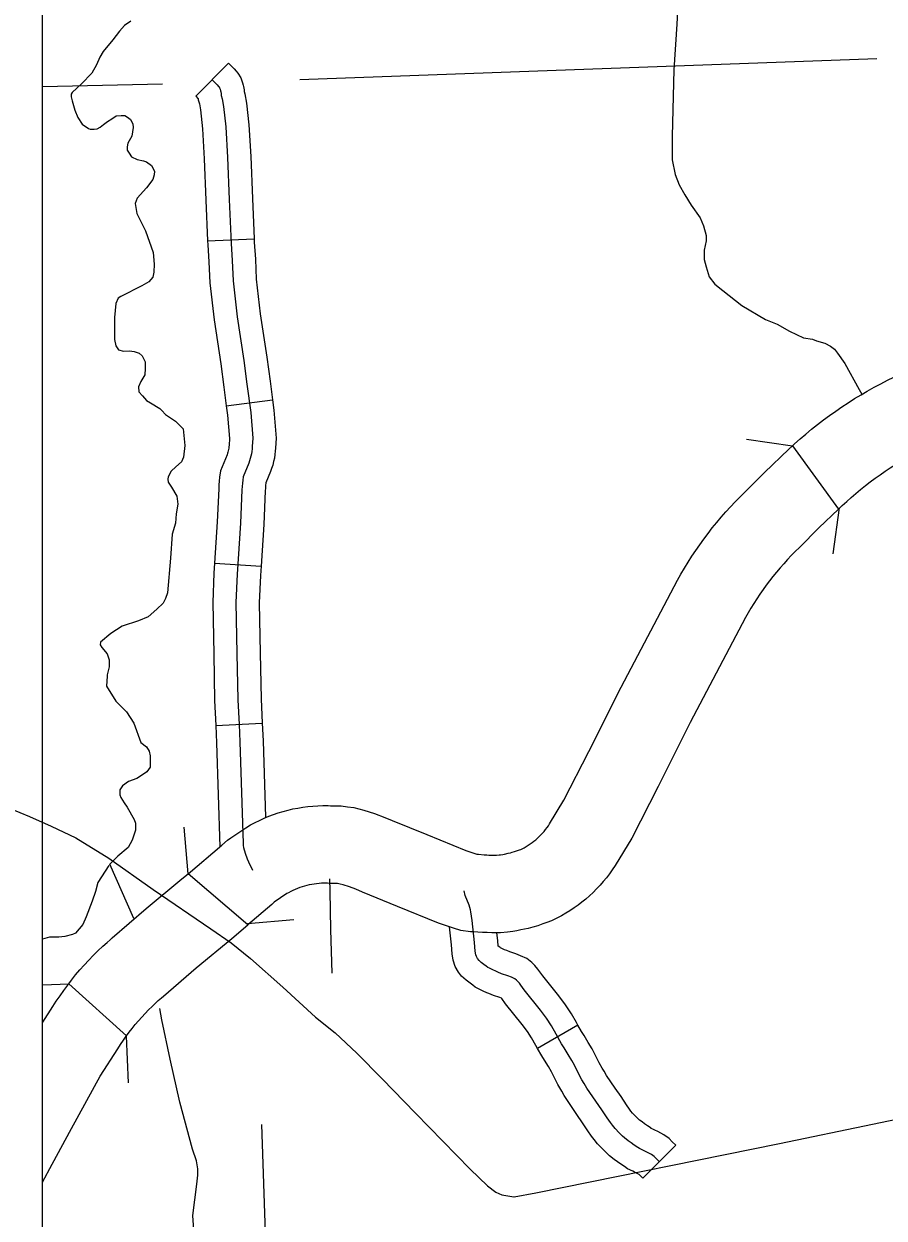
# Model space of a CAD drawing. Extents: x 1720274 to 1751788, y 372074 to 391887.
# Drawn here: x 1729981 to 1730419, y 375584 to 376192 of the extents above; entities that cross this region are included whole.
import ezdxf

# ---------------------------------------------------------------- set-up
doc = ezdxf.new("R2010")
doc.units = 0
for name, color, linetype in [('Level 10', 7, 'Continuous'), ('Level 32', 7, 'Continuous'), ('Level 35', 7, 'Continuous'), ('Level 37', 7, 'Continuous'), ('Level 5', 7, 'Continuous'), ('R_Draft', 7, 'Continuous')]:
    doc.layers.add(name, color=color, linetype=linetype)

msp = doc.modelspace()

# ---------------------------------------------------------------- linework, layer by layer
at = {"layer": 'Level 10'}
for p, q in [((1730372.41, 375976.96), (1730395.82, 375944.76)), ((1730095.18, 375733.18), (1730064.74, 375759.17)), ((1730033.38, 375676.6), (1730003.98, 375703.21))]:
    msp.add_line(p, q, dxfattribs=at)
for points in [[(1730410.42, 376004.77), (1730413.92, 376006.73), (1730417.31, 376008.53), (1730420.72, 376010.27), (1730423.97, 376011.86), (1730442.29, 376020.88)], [(1730372.41, 375976.96), (1730373.39, 375977.87), (1730376.25, 375980.43), (1730379.16, 375982.93), (1730382.11, 375985.38), (1730385.11, 375987.77), (1730388.16, 375990.11), (1730391.24, 375992.39), (1730394.36, 375994.62), (1730397.53, 375996.78), (1730400.73, 375998.89), (1730403.98, 376000.94), (1730407.26, 376002.93), (1730410.42, 376004.77)], [(1730211.68, 375769.1), (1730211.78, 375769.09), (1730212.51, 375769.07), (1730215.53, 375768.82), (1730216.86, 375768.7), (1730217.84, 375768.68), (1730220.19, 375768.64), (1730221.27, 375768.61), (1730221.79, 375768.62), (1730223.09, 375768.71), (1730223.8, 375768.81), (1730225.02, 375769.02), (1730225.73, 375769.16), (1730227.7, 375769.63), (1730228.89, 375769.86), (1730229.74, 375770.09), (1730230.95, 375770.42), (1730231.92, 375770.76), (1730233.46, 375771.33), (1730234.1, 375771.57), (1730234.72, 375771.87), (1730235.78, 375772.43), (1730236.83, 375773.02), (1730237.85, 375773.65), (1730238.85, 375774.31), (1730239.83, 375775.01), (1730240.79, 375775.74), (1730241.72, 375776.5), (1730242.62, 375777.29), (1730243.5, 375778.11), (1730244.35, 375778.95), (1730245.18, 375779.83), (1730245.97, 375780.74), (1730246.73, 375781.67), (1730247.46, 375782.62), (1730248.16, 375783.6), (1730248.76, 375784.5), (1730256.03, 375796.57), (1730268.76, 375821.36), (1730285.11, 375854.12), (1730313.77, 375908.5), (1730315.58, 375911.69), (1730317.39, 375914.74), (1730319.25, 375917.77), (1730321.17, 375920.75), (1730323.14, 375923.71), (1730325.17, 375926.62), (1730327.25, 375929.49), (1730329.39, 375932.33), (1730331.58, 375935.13), (1730333.82, 375937.88), (1730336.11, 375940.59), (1730338.45, 375943.26), (1730340.84, 375945.89), (1730343.28, 375948.47), (1730345.76, 375951), (1730348.07, 375953.27), (1730358.16, 375963.43), (1730370.6, 375975.29), (1730372.41, 375976.96)], [(1730395.82, 375944.76), (1730397.65, 375946.51), (1730399.96, 375948.65), (1730402.28, 375950.72), (1730404.64, 375952.75), (1730407.04, 375954.73), (1730409.47, 375956.68), (1730411.94, 375958.57), (1730414.44, 375960.42), (1730416.98, 375962.23), (1730419.54, 375963.98), (1730422.14, 375965.69), (1730424.77, 375967.36), (1730427.43, 375968.97), (1730430.28, 375970.62)], [(1730395.82, 375944.76), (1730385.81, 375935.22), (1730375.93, 375925.26), (1730373.7, 375923.07), (1730371.73, 375921.06), (1730369.8, 375919.02), (1730367.9, 375916.94), (1730366.05, 375914.82), (1730364.23, 375912.67), (1730362.46, 375910.49), (1730360.72, 375908.27), (1730359.03, 375906.03), (1730357.38, 375903.75), (1730355.77, 375901.44), (1730354.2, 375899.1), (1730352.68, 375896.73), (1730351.2, 375894.33), (1730349.77, 375891.91), (1730348.44, 375889.56), (1730320.26, 375836.09), (1730304, 375803.52), (1730290.56, 375777.34), (1730282.14, 375763.37), (1730280.68, 375761.17), (1730279.22, 375759.12), (1730277.69, 375757.12), (1730276.09, 375755.18), (1730274.43, 375753.29), (1730272.71, 375751.45), (1730270.93, 375749.67), (1730269.09, 375747.95), (1730267.19, 375746.3), (1730265.24, 375744.71), (1730263.24, 375743.18), (1730261.18, 375741.73), (1730259.08, 375740.34), (1730256.94, 375739.02), (1730254.75, 375737.78), (1730252.52, 375736.6), (1730249.79, 375735.28), (1730247.27, 375734.32), (1730245.26, 375733.59), (1730242.73, 375732.69), (1730240.17, 375732), (1730237.9, 375731.37), (1730236.02, 375731.01), (1730234.04, 375730.54), (1730232.08, 375730.16), (1730229.99, 375729.8), (1730227.29, 375729.4), (1730223.69, 375729.16), (1730221.3, 375729.09), (1730219.3, 375729.15), (1730217, 375729.19), (1730214.65, 375729.25), (1730212.17, 375729.46), (1730210.2, 375729.63), (1730208.46, 375729.68), (1730203.59, 375730.34), (1730199.77, 375731.45), (1730198.91, 375731.73)], [(1730086.56, 375777.46), (1730094.11, 375782.53), (1730096.59, 375783.97), (1730098.85, 375785.19), (1730101.15, 375786.33), (1730103.48, 375787.4), (1730105.86, 375788.38), (1730108.26, 375789.29), (1730110.69, 375790.12), (1730113.15, 375790.87), (1730115.63, 375791.53), (1730118.13, 375792.11), (1730120.65, 375792.61), (1730123.18, 375793.03), (1730125.73, 375793.36), (1730128.29, 375793.6), (1730130.85, 375793.76), (1730133.42, 375793.83), (1730135.98, 375793.82), (1730137.16, 375793.78)], [(1730137.16, 375793.78), (1730137.93, 375793.75), (1730139.86, 375793.73), (1730142.66, 375793.64), (1730145.93, 375793.29), (1730149.07, 375792.8), (1730151.7, 375792.18), (1730154.27, 375791.5), (1730159.72, 375789.9), (1730164.96, 375787.85), (1730168.62, 375786.32), (1730186.29, 375779.08), (1730206.09, 375771.01), (1730211.68, 375769.1)], [(1730064.74, 375759.17), (1730081.93, 375773.73), (1730084.9, 375776.21), (1730086.56, 375777.46)], [(1730023.49, 375724.22), (1730025.11, 375725.61), (1730026.04, 375726.46), (1730043.38, 375741.44), (1730061.66, 375756.55), (1730064.74, 375759.17)], [(1730135.67, 375754.31), (1730135.15, 375754.33), (1730133.9, 375754.33), (1730132.64, 375754.3), (1730131.39, 375754.22), (1730130.15, 375754.1), (1730128.9, 375753.94), (1730127.66, 375753.74), (1730126.44, 375753.49), (1730125.21, 375753.21), (1730124, 375752.88), (1730122.8, 375752.52), (1730121.62, 375752.12), (1730120.44, 375751.67), (1730119.29, 375751.19), (1730118.15, 375750.67), (1730117.02, 375750.11), (1730115.92, 375749.51), (1730115.09, 375749.03), (1730108.57, 375744.66)], [(1730198.91, 375731.73), (1730192.25, 375734), (1730171.35, 375742.51), (1730153.53, 375749.82), (1730150.14, 375751.23), (1730146.92, 375752.49), (1730143.66, 375753.45), (1730142.12, 375753.86), (1730141.5, 375754), (1730140.78, 375754.12), (1730139.9, 375754.21), (1730139.04, 375754.24), (1730137.02, 375754.26), (1730135.67, 375754.31)], [(1730108.57, 375744.66), (1730107.37, 375743.51), (1730095.18, 375733.18)], [(1730049.61, 375694.59), (1730051.21, 375695.96), (1730052.25, 375696.9), (1730068.88, 375711.27), (1730087.01, 375726.26), (1730095.18, 375733.18)], [(1730003.98, 375703.21), (1730005.42, 375705.06), (1730007.53, 375707.65), (1730009.7, 375710.2), (1730011.92, 375712.71), (1730014.19, 375715.16), (1730016.52, 375717.57), (1730018.89, 375719.93), (1730021.32, 375722.23), (1730023.49, 375724.22)], [(1730003.98, 375703.21), (1730003.36, 375702.42), (1730001.36, 375699.74), (1729999.41, 375697.01), (1729997.53, 375694.25), (1729995.76, 375691.54), (1729990.7, 375683.61)], [(1730033.38, 375676.6), (1730034.77, 375678.46), (1730036.31, 375680.44), (1730037.9, 375682.39), (1730039.52, 375684.3), (1730041.19, 375686.18), (1730042.9, 375688.02), (1730044.64, 375689.83), (1730046.42, 375691.6), (1730048.24, 375693.33), (1730049.61, 375694.59)], [(1729990.7, 375602.2), (1729995.61, 375611.39), (1730005.44, 375629.47), (1730020.06, 375656.19), (1730028.96, 375670.13), (1730030.39, 375672.33), (1730031.81, 375674.4), (1730033.27, 375676.45), (1730033.38, 375676.6)]]:
    msp.add_lwpolyline(points, dxfattribs=at)
at = {"layer": 'Level 32'}
for p, q in [((1730068.63, 376154.83), (1730085.29, 376171.68)), ((1730074.7, 376081.2), (1730098.38, 376082.19)), ((1730084.21, 375997.34), (1730107.71, 376000.38)), ((1730078.24, 375917.2), (1730101.88, 375915.62)), ((1730078.85, 375834.58), (1730102.52, 375835.75)), ((1730263.15, 375682.07), (1730242.59, 375670.28)), ((1730312.93, 375621.07), (1730296.16, 375604.32))]:
    msp.add_line(p, q, dxfattribs=at)
for points in [[(1730085.29, 376171.68), (1730086.99, 376170.01), (1730088.18, 376168.76), (1730089.18, 376167.64), (1730090.04, 376166.63), (1730091.55, 376164.29), (1730092.44, 376161.75), (1730092.74, 376160.49), (1730092.93, 376159.72), (1730093.26, 376158.03), (1730093.34, 376157.28), (1730093.66, 376156.04), (1730094.52, 376151.32), (1730095.72, 376140.25), (1730096.68, 376124.21), (1730097.51, 376102.83), (1730098.38, 376082.19)], [(1730076.96, 376163.26), (1730078.53, 376161.71), (1730079.48, 376160.71), (1730080.26, 376159.84), (1730080.51, 376159.55), (1730080.83, 376159.05), (1730081.05, 376158.41), (1730081.23, 376157.67), (1730081.36, 376157.14), (1730081.54, 376156.24), (1730081.66, 376155.17), (1730082.07, 376153.52), (1730082.78, 376149.62), (1730083.9, 376139.26), (1730084.84, 376123.62), (1730085.67, 376102.35), (1730086.61, 376079.94), (1730087.24, 376071.28), (1730087.65, 376060.86), (1730089.74, 376042.61), (1730093.08, 376020.42), (1730094.74, 376008.31), (1730096.61, 375993.82), (1730097.71, 375980.76), (1730097.43, 375976.56), (1730097.35, 375975.32), (1730097.21, 375974.09), (1730097.01, 375972.87), (1730096.75, 375971.65), (1730096.44, 375970.46), (1730096.06, 375969.28), (1730095.62, 375968.12), (1730092.82, 375961.16), (1730092.6, 375959.51), (1730092.42, 375957.86), (1730092.28, 375956.2), (1730092.19, 375954.54), (1730091.47, 375937.54), (1730089.74, 375911.56), (1730089.12, 375897.12), (1730089.63, 375871.22), (1730090.07, 375847.73), (1730090.69, 375835.16)], [(1730068.63, 376154.83), (1730069.91, 376153.56), (1730069.97, 376153.05), (1730070.49, 376151), (1730071.05, 376147.92), (1730072.09, 376138.27), (1730073, 376123.03), (1730073.83, 376101.87), (1730074.7, 376081.2)], [(1730098.38, 376082.19), (1730098.44, 376080.61), (1730099.07, 376071.95), (1730099.48, 376061.77), (1730101.49, 376044.17), (1730104.81, 376022.1), (1730106.48, 376009.87), (1730107.71, 376000.38)], [(1730074.7, 376081.2), (1730074.78, 376079.26), (1730075.4, 376070.62), (1730075.83, 376059.95), (1730077.99, 376041.06), (1730081.35, 376018.73), (1730082.99, 376006.75), (1730084.21, 375997.34)], [(1730084.21, 375997.34), (1730084.83, 375992.56), (1730085.83, 375980.66), (1730085.6, 375977.33), (1730085.54, 375976.35), (1730085.47, 375975.7), (1730085.36, 375975.05), (1730085.23, 375974.42), (1730085.06, 375973.78), (1730084.86, 375973.16), (1730084.58, 375972.42), (1730081.27, 375964.21), (1730080.83, 375960.92), (1730080.62, 375958.97), (1730080.46, 375957.01), (1730080.36, 375955.12), (1730079.64, 375938.19), (1730078.24, 375917.2)], [(1730107.71, 376000.38), (1730108.4, 375995.08), (1730109.6, 375980.86), (1730109.25, 375975.79), (1730109.16, 375974.29), (1730108.96, 375972.48), (1730108.66, 375970.68), (1730108.28, 375968.89), (1730107.81, 375967.13), (1730107.26, 375965.39), (1730106.67, 375963.82), (1730104.36, 375958.11), (1730104.36, 375958.1), (1730104.22, 375956.75), (1730104.11, 375955.39), (1730104.03, 375953.96), (1730103.3, 375936.89), (1730101.88, 375915.62)], [(1730078.24, 375917.2), (1730077.9, 375912.21), (1730077.27, 375897.25), (1730077.78, 375870.99), (1730078.22, 375847.32), (1730078.85, 375834.58)], [(1730101.88, 375915.62), (1730101.57, 375910.91), (1730100.98, 375896.98), (1730101.48, 375871.45), (1730101.91, 375848.13), (1730102.52, 375835.75)], [(1730078.85, 375834.58), (1730079.29, 375825.76), (1730080.95, 375772.91)], [(1730090.69, 375835.16), (1730091.13, 375826.24), (1730092.76, 375774.5), (1730092.81, 375773.53), (1730093.03, 375772.55), (1730093.8, 375769.61), (1730094.79, 375766.79), (1730095.53, 375765.16), (1730097.57, 375761.06)], [(1730102.52, 375835.75), (1730102.97, 375826.72), (1730104.19, 375787.91)], [(1729969.25, 375794.36), (1729984.06, 375788.21), (1729995.01, 375783.38), (1730007.55, 375777.45), (1730024.41, 375767.12), (1730046.91, 375751.17), (1730076.35, 375731.12), (1730086.76, 375724.06), (1730096.58, 375715.99), (1730112.96, 375701.49), (1730129.68, 375686.25), (1730139.62, 375678.17), (1730150.65, 375667.79), (1730163.62, 375654.81), (1730180.53, 375637.28), (1730208.36, 375608.82), (1730217.17, 375600.26), (1730221.33, 375597.07), (1730224.44, 375595.78), (1730230.57, 375594.76), (1730230.77, 375594.76), (1730241.72, 375596.75), (1730365.69, 375621.93), (1730460.5, 375641.52)], [(1730138.13, 375708.59), (1730137.4, 375730.75), (1730137.13, 375750.36), (1730136.89, 375756.62)], [(1730235.78, 375700.04), (1730234.08, 375702.45), (1730233.42, 375703.39), (1730232.58, 375704.37), (1730231.89, 375705.07), (1730230.99, 375705.76), (1730229.31, 375706.54), (1730227.47, 375707.28), (1730224.32, 375708.3), (1730222.44, 375709.12), (1730221.34, 375709.57), (1730219.87, 375710.18), (1730218.15, 375711.04), (1730217.37, 375711.49), (1730216.52, 375712.11), (1730215.29, 375712.97), (1730213.94, 375713.99), (1730212.84, 375715.05), (1730212.14, 375715.95), (1730211.49, 375716.98), (1730211.2, 375717.92), (1730210.92, 375719.72), (1730210.59, 375724.1), (1730209.28, 375735.43), (1730208.67, 375739.81), (1730208.46, 375740.71), (1730207.74, 375743.21), (1730206.66, 375746.13), (1730206.15, 375747.25), (1730205.8, 375748.16), (1730205.3, 375750.41)], [(1730226.32, 375692.88), (1730224.38, 375695.65), (1730224.27, 375695.79), (1730223.43, 375696.13), (1730220.12, 375697.21), (1730217.84, 375698.2), (1730216.82, 375698.61), (1730214.93, 375699.4), (1730212.52, 375700.61), (1730210.94, 375701.52), (1730209.67, 375702.43), (1730208.31, 375703.39), (1730206.22, 375704.97), (1730203.99, 375707.12), (1730202.44, 375709.13), (1730200.62, 375711.97), (1730199.63, 375715.25), (1730199.13, 375718.34), (1730198.79, 375722.98), (1730197.73, 375732.13)], [(1730245.23, 375707.2), (1730243.78, 375709.26), (1730242.81, 375710.65), (1730241.29, 375712.42), (1730239.74, 375713.98), (1730237.18, 375715.95), (1730234.01, 375717.42), (1730231.51, 375718.43), (1730228.53, 375719.39), (1730227.05, 375720.04), (1730225.86, 375720.52), (1730224.81, 375720.96), (1730223.8, 375721.47), (1730223.36, 375721.78), (1730222.6, 375722.31), (1730222.39, 375725.22), (1730221.95, 375729.04)], [(1730263.15, 375682.07), (1730262.38, 375683.41), (1730259.85, 375687.92), (1730256.93, 375692.45), (1730253.51, 375697.02), (1730245.23, 375707.2)], [(1730304.55, 375612.7), (1730302.72, 375614.52), (1730301.98, 375615.31), (1730300.6, 375616.24), (1730299.9, 375616.65), (1730298.56, 375617.28), (1730297.18, 375617.99), (1730296.22, 375618.43), (1730294.47, 375619.29), (1730293.65, 375619.85), (1730291.83, 375621.11), (1730290.27, 375622.19), (1730288.74, 375623.31), (1730286.92, 375624.69), (1730285.84, 375625.69), (1730284.2, 375627.29), (1730282.05, 375629.53), (1730280.75, 375631.13), (1730279.74, 375632.5), (1730278.11, 375634.89), (1730275.34, 375639.07), (1730272.32, 375643.36), (1730267.77, 375650.1), (1730266.33, 375652.46), (1730265.19, 375654.34), (1730263.49, 375657.49), (1730261.35, 375661.69), (1730260.08, 375664.19), (1730258.29, 375667.12), (1730256.23, 375670.62), (1730254.88, 375672.68), (1730252.08, 375677.55), (1730249.69, 375681.81), (1730247.19, 375685.69), (1730244.17, 375689.73), (1730235.78, 375700.04)], [(1730242.59, 375670.28), (1730241.77, 375671.7), (1730239.53, 375675.69), (1730237.46, 375678.92), (1730234.82, 375682.43), (1730226.32, 375692.88)], [(1730312.93, 375621.07), (1730311.21, 375622.8), (1730309.68, 375624.4), (1730306.9, 375626.28), (1730305.41, 375627.15), (1730303.8, 375627.91), (1730302.38, 375628.64), (1730301.31, 375629.13), (1730300.45, 375629.56), (1730300.37, 375629.61), (1730298.58, 375630.85), (1730297.14, 375631.85), (1730295.82, 375632.82), (1730294.55, 375633.77), (1730294.03, 375634.26), (1730292.61, 375635.64), (1730290.92, 375637.39), (1730290.14, 375638.36), (1730289.42, 375639.35), (1730287.93, 375641.51), (1730285.13, 375645.75), (1730282.08, 375650.08), (1730277.75, 375656.5), (1730276.46, 375658.61), (1730275.48, 375660.23), (1730273.98, 375663), (1730271.91, 375667.07), (1730270.43, 375669.97), (1730268.45, 375673.21), (1730266.3, 375676.88), (1730264.97, 375678.89), (1730263.15, 375682.07)], [(1730296.16, 375604.32), (1730294.31, 375606.18), (1730293.32, 375606.65), (1730291.99, 375607.33), (1730291.12, 375607.73), (1730288.49, 375609.02), (1730286.93, 375610.09), (1730285.08, 375611.37), (1730283.4, 375612.54), (1730281.67, 375613.8), (1730279.29, 375615.6), (1730277.66, 375617.12), (1730275.8, 375618.94), (1730273.17, 375621.66), (1730271.36, 375623.89), (1730270.07, 375625.66), (1730268.28, 375628.26), (1730265.55, 375632.39), (1730262.56, 375636.63), (1730257.8, 375643.69), (1730256.2, 375646.31), (1730254.91, 375648.45), (1730253, 375651.98), (1730250.79, 375656.32), (1730249.73, 375658.4), (1730248.12, 375661.03), (1730246.17, 375664.36), (1730244.78, 375666.46), (1730242.59, 375670.28)]]:
    msp.add_lwpolyline(points, dxfattribs=at)
at = {"layer": 'Level 35'}
for points in [[(1730313.98, 376201.14), (1730313.53, 376191.47), (1730311.96, 376168.29), (1730311.06, 376134.55), (1730311.06, 376122.4), (1730312.63, 376114.97), (1730314.66, 376109.8), (1730317.58, 376104.62), (1730320.73, 376099.45), (1730325.45, 376092.92), (1730327.02, 376088.87), (1730328.37, 376083.92), (1730328.37, 376081.22), (1730327.47, 376076.5), (1730327.47, 376074.25), (1730327.47, 376071.78), (1730328.37, 376067.95), (1730329.94, 376063), (1730332.86, 376059.18), (1730336.91, 376056.03), (1730346.57, 376048.38), (1730358.71, 376041.18), (1730364.55, 376038.93), (1730370.85, 376035.33), (1730378.04, 376031.95), (1730382.54, 376031.28), (1730384.56, 376030.38), (1730388.83, 376029.25), (1730391.75, 376027.68), (1730393.77, 376026.1), (1730395.35, 376024.08), (1730398.94, 376018.9), (1730406.36, 376005.63), (1730407.63, 376003.26)], [(1730035.7, 376193.11), (1730032.39, 376190.79), (1730029.9, 376187.97), (1730026.43, 376183.5), (1730021.46, 376177.69), (1730019.8, 376174.71), (1730018.15, 376170.9), (1730015.83, 376166.59), (1730010.53, 376161.12), (1730005.72, 376156.8), (1730005.23, 376155.98), (1730005.23, 376154.48), (1730005.72, 376152.49), (1730007.05, 376147.69), (1730008.71, 376144.04), (1730010.86, 376140.56), (1730014.01, 376138.4), (1730015, 376138.07), (1730016.99, 376138.07), (1730018.48, 376138.24), (1730019.97, 376139.07), (1730021.79, 376140.39), (1730023.78, 376142.05), (1730025.93, 376143.38), (1730028.08, 376144.87), (1730030.73, 376145.03), (1730032.55, 376145.03), (1730034.38, 376143.87), (1730035.37, 376143.04), (1730036.69, 376140.72), (1730036.86, 376138.9), (1730036.2, 376134.59), (1730034.04, 376130.94), (1730033.71, 376129.12), (1730033.71, 376127.46), (1730034.71, 376125.8), (1730036.03, 376123.98), (1730038.85, 376122.65), (1730041.99, 376121.99), (1730043.65, 376121.49), (1730046.13, 376119.67), (1730047.63, 376116.68), (1730047.46, 376114.86), (1730046.8, 376112.54), (1730043.65, 376108.23), (1730038.85, 376102.92), (1730037.85, 376100.27), (1730038.68, 376095.13), (1730043.15, 376086.34), (1730046.96, 376075.24), (1730047.46, 376069.43), (1730047.29, 376065.29), (1730046.8, 376062.8), (1730044.81, 376060.32), (1730041.17, 376058.33), (1730030.57, 376052.86), (1730029.24, 376052.03), (1730027.92, 376049.37), (1730027.25, 376042.24), (1730027.25, 376035.12), (1730027.25, 376030.97), (1730027.92, 376027.82), (1730029.41, 376025.83), (1730031.89, 376025.17), (1730034.87, 376025.33), (1730037.36, 376025), (1730039.84, 376024.01), (1730041.33, 376022.68), (1730042.99, 376019.7), (1730042.99, 376016.22), (1730042.82, 376013.07), (1730040.7, 376009.63), (1730039.52, 376007.03), (1730039.76, 376004.43), (1730041.64, 376002.3), (1730043.53, 375999.94), (1730045.66, 375998.76), (1730050.44, 375995.86), (1730051.44, 375994.87), (1730053.27, 375992.94), (1730058.41, 375989.54), (1730062.19, 375985.52), (1730063.03, 375977.09), (1730062.37, 375971.12), (1730061.37, 375968.8), (1730058.56, 375966.31), (1730056.07, 375963.99), (1730054.58, 375961.17)], [(1730054.58, 375961.17), (1730054.42, 375960.01), (1730054.58, 375958.36), (1730056.24, 375955.87), (1730059.05, 375951.39), (1730059.55, 375947.25), (1730058.72, 375942.27), (1730058.39, 375937.63), (1730056.73, 375932), (1730055.74, 375919.73), (1730054.25, 375902.15), (1730053.26, 375899.17), (1730052.1, 375896.85), (1730048.78, 375893.86), (1730044.48, 375889.89), (1730039.51, 375887.9), (1730031.23, 375885.08), (1730025.43, 375881.43), (1730020.13, 375876.95), (1730019.97, 375875.63), (1730020.8, 375874.3), (1730023.61, 375871.15), (1730024.6, 375868), (1730024.6, 375864.52), (1730023.61, 375860.37), (1730023.5, 375859.72), (1730023.31, 375854.59), (1730027.91, 375847.06), (1730033.35, 375841.62), (1730037.11, 375835.78)], [(1730037.11, 375835.78), (1730040.74, 375826), (1730043.55, 375823.68), (1730044.88, 375821.53), (1730045.54, 375819.21), (1730045.54, 375816.22), (1730045.54, 375813.4), (1730043.72, 375811.08), (1730042.06, 375809.76), (1730038.75, 375807.6), (1730034.44, 375806.11), (1730031.46, 375803.95), (1730029.97, 375801.8), (1730029.97, 375799.31), (1730030.47, 375797.99), (1730032.29, 375795.17), (1730033.78, 375793.01), (1730037.26, 375786.71), (1730037.92, 375784.89), (1730037.92, 375781.41), (1730036.37, 375776.33), (1730034.18, 375772.48), (1730028.96, 375768.09), (1730024.9, 375764.06)], [(1730024.49, 375763.43), (1730018.86, 375754.71), (1730017.64, 375750.04), (1730016.01, 375745.15), (1730012.96, 375737.22), (1730011.13, 375733.36), (1730007.48, 375728.88), (1730005.85, 375728.27), (1730001.99, 375727.25), (1729998.94, 375726.85), (1729994.27, 375726.85), (1729990.7, 375725.87)], [(1730037.21, 375736.33), (1730024.9, 375764.06)], [(1730068.46, 375565.71), (1730067.24, 375585.2), (1730069.27, 375601.24), (1730069.67, 375605.71), (1730069.67, 375608.96), (1730069.06, 375613.02), (1730067.04, 375618.91), (1730060.54, 375642.87), (1730055.68, 375664.79), (1730051.42, 375684.89), (1730050.35, 375690.55)]]:
    msp.add_lwpolyline(points, dxfattribs=at)
at = {"layer": 'Level 37'}
for points in [[(1730348.93, 375980.24), (1730372.41, 375976.96)], [(1730396.2, 375945.44), (1730392.93, 375921.96)], [(1730064.74, 375759.17), (1730062.73, 375782.78)], [(1730118.56, 375735.73), (1730094.95, 375733.71)], [(1729990.7, 375702.63), (1730004.2, 375703.19)], [(1730033.27, 375676.45), (1730034.25, 375652.77)]]:
    msp.add_lwpolyline(points, dxfattribs=at)
at = {"layer": 'Level 5'}
for points in [[(1730121.57, 376163.29), (1730415.38, 376173.98)], [(1729990.7, 376159.77), (1730051.79, 376161.18)], [(1730102.12, 375631.55), (1730113.18, 375305.7)]]:
    msp.add_lwpolyline(points, dxfattribs=at)
at = {"layer": 'R_Draft'}
msp.add_lwpolyline([(1729990.7, 381816.11), (1741847.55, 381816.11), (1741847.55, 374371.32), (1729990.7, 374371.32)], close=True, dxfattribs=at)

doc.saveas('drawing.dxf')
